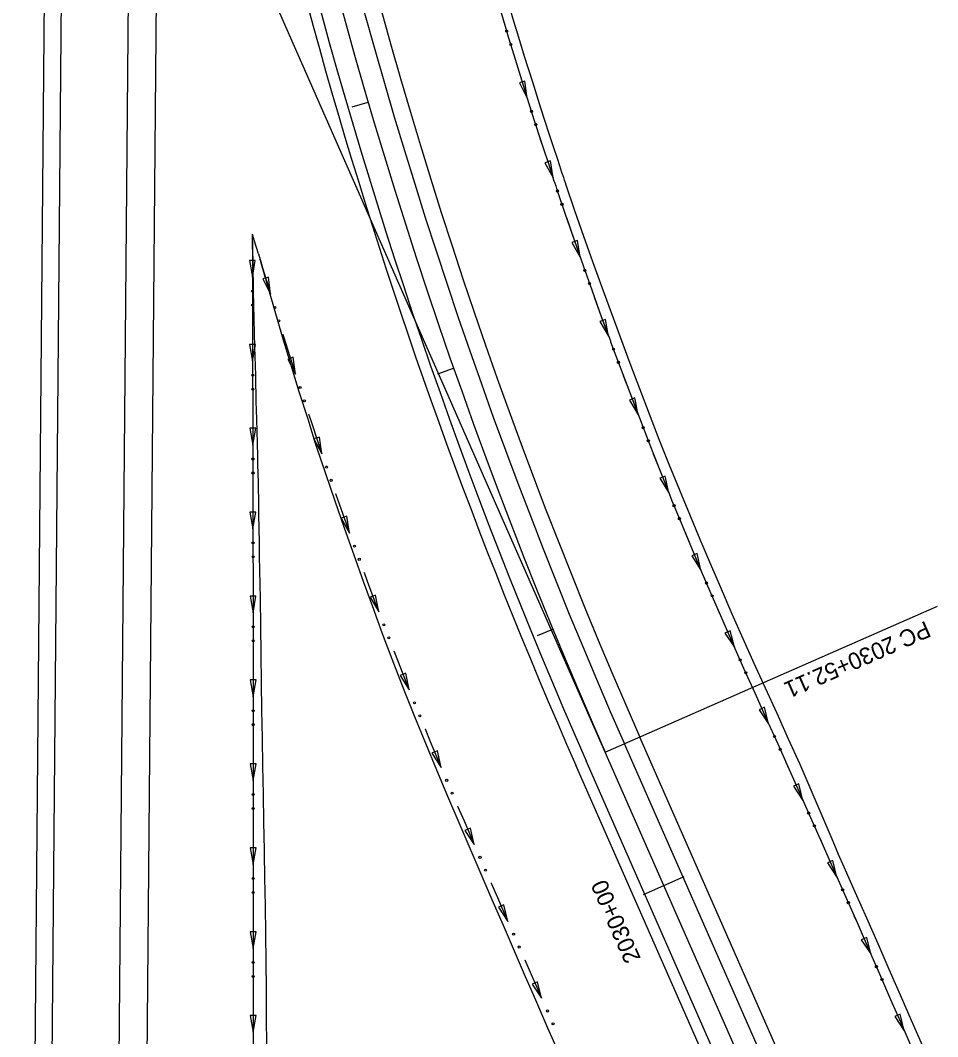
# Model space of a CAD drawing. Extents: x 1611108 to 1749517, y 619561 to 797725.
# Drawn here: x 1713615.8 to 1713944.2, y 759994 to 760357.9 of the extents above; entities that cross this region are included whole.
import ezdxf

# ---------------------------------------------------------------- set-up
doc = ezdxf.new("R2010")
doc.units = 0
for name, color, linetype in [('R_Ditch', 7, 'Continuous'), ('R_Horz Alg', 7, 'Continuous'), ('R_Horz Alg Annot', 7, 'Continuous'), ('R_Horz Alg Stationing', 7, 'Continuous'), ('R_Proposed Const Limits', 7, 'Continuous'), ('R_Proposed Road', 7, 'Continuous'), ('R_Proposed_SHLDR', 7, 'Continuous')]:
    doc.layers.add(name, color=color, linetype=linetype)

msp = doc.modelspace()

# ---------------------------------------------------------------- linework, layer by layer
at = {"layer": 'R_Ditch'}
for p, q in [((1713796.46, 760336.08), (1713794.44, 760335.45)), ((1713794.44, 760335.45), (1713797.25, 760330.04)), ((1713797.25, 760330.04), (1713796.46, 760336.08)), ((1713805.61, 760307.49), (1713803.6, 760306.83)), ((1713803.6, 760306.83), (1713806.49, 760301.46)), ((1713806.49, 760301.46), (1713805.61, 760307.49)), ((1713815.23, 760279.05), (1713813.23, 760278.36)), ((1713813.23, 760278.36), (1713816.21, 760273.04)), ((1713816.21, 760273.04), (1713815.23, 760279.05)), ((1713699.94, 760271.87), (1713697.83, 760271.86)), ((1713697.83, 760271.86), (1713698.9, 760265.87)), ((1713698.9, 760265.87), (1713699.94, 760271.87)), ((1713704.66, 760265.87), (1713702.64, 760265.26)), ((1713702.64, 760265.26), (1713705.4, 760259.83)), ((1713705.4, 760259.83), (1713704.66, 760265.87)), ((1713825.3, 760250.77), (1713823.31, 760250.04)), ((1713823.31, 760250.04), (1713826.37, 760244.78)), ((1713826.37, 760244.78), (1713825.3, 760250.77)), ((1713700.03, 760241.83), (1713697.91, 760241.83)), ((1713697.91, 760241.83), (1713698.98, 760235.83)), ((1713698.98, 760235.83), (1713700.03, 760241.83)), ((1713713.54, 760237.2), (1713711.53, 760236.55)), ((1713711.53, 760236.55), (1713714.38, 760231.16)), ((1713714.38, 760231.16), (1713713.54, 760237.2)), ((1713835.8, 760222.64), (1713833.82, 760221.89)), ((1713833.82, 760221.89), (1713836.95, 760216.66)), ((1713836.95, 760216.66), (1713835.8, 760222.64)), ((1713700.09, 760211.79), (1713697.98, 760211.79)), ((1713697.98, 760211.79), (1713699.04, 760205.79)), ((1713699.04, 760205.79), (1713700.09, 760211.79)), ((1713722.86, 760208.66), (1713720.86, 760207.97)), ((1713720.86, 760207.97), (1713723.79, 760202.64)), ((1713723.79, 760202.64), (1713722.86, 760208.66)), ((1713846.68, 760194.66), (1713844.71, 760193.88)), ((1713844.71, 760193.88), (1713847.91, 760188.69)), ((1713847.91, 760188.69), (1713846.68, 760194.66)), ((1713700.14, 760181.75), (1713698.02, 760181.75)), ((1713698.02, 760181.75), (1713699.09, 760175.75)), ((1713699.09, 760175.75), (1713700.14, 760181.75)), ((1713732.68, 760180.28), (1713730.69, 760179.58)), ((1713730.69, 760179.58), (1713733.69, 760174.28)), ((1713733.69, 760174.28), (1713732.68, 760180.28)), ((1713858.09, 760166.9), (1713856.14, 760166.08)), ((1713859.45, 760160.96), (1713858.09, 760166.9)), ((1713856.14, 760166.08), (1713859.45, 760160.96)), ((1713742.98, 760152.09), (1713741, 760151.34)), ((1713744.09, 760146.1), (1713742.98, 760152.09)), ((1713700.17, 760151.72), (1713698.06, 760151.71)), ((1713698.06, 760151.71), (1713699.12, 760145.72)), ((1713699.12, 760145.72), (1713700.17, 760151.72)), ((1713741, 760151.34), (1713744.09, 760146.1)), ((1713869.96, 760139.32), (1713868.02, 760138.47)), ((1713868.02, 760138.47), (1713871.4, 760133.4)), ((1713871.4, 760133.4), (1713869.96, 760139.32)), ((1713753.8, 760124.09), (1713751.83, 760123.31)), ((1713751.83, 760123.31), (1713755.03, 760118.12)), ((1713755.03, 760118.12), (1713753.8, 760124.09)), ((1713700.19, 760121.68), (1713698.07, 760121.68)), ((1713698.07, 760121.68), (1713699.13, 760115.68)), ((1713699.13, 760115.68), (1713700.19, 760121.68)), ((1713882.18, 760111.9), (1713880.25, 760111.03)), ((1713883.68, 760105.99), (1713882.18, 760111.9)), ((1713880.25, 760111.03), (1713883.68, 760105.99)), ((1713765.11, 760096.28), (1713763.16, 760095.47)), ((1713763.16, 760095.47), (1713766.45, 760090.34)), ((1713766.45, 760090.34), (1713765.11, 760096.28)), ((1713700.2, 760091.64), (1713698.08, 760091.64)), ((1713698.08, 760091.64), (1713699.14, 760085.64)), ((1713699.14, 760085.64), (1713700.2, 760091.64)), ((1713894.46, 760084.48), (1713892.53, 760083.62)), ((1713892.53, 760083.62), (1713895.94, 760078.57)), ((1713895.94, 760078.57), (1713894.46, 760084.48)), ((1713776.91, 760068.67), (1713774.96, 760067.83)), ((1713778.33, 760062.75), (1713776.91, 760068.67)), ((1713774.96, 760067.83), (1713778.33, 760062.75)), ((1713700.21, 760061.6), (1713698.09, 760061.6)), ((1713698.09, 760061.6), (1713699.15, 760055.6)), ((1713699.15, 760055.6), (1713700.21, 760061.6)), ((1713906.68, 760057.03), (1713904.74, 760056.18)), ((1713904.74, 760056.18), (1713908.13, 760051.11)), ((1713908.13, 760051.11), (1713906.68, 760057.03)), ((1713788.91, 760041.14), (1713786.97, 760040.29)), ((1713786.97, 760040.29), (1713790.35, 760035.22)), ((1713790.35, 760035.22), (1713788.91, 760041.14)), ((1713700.21, 760031.56), (1713698.1, 760031.56)), ((1713698.1, 760031.56), (1713699.16, 760025.56)), ((1713699.16, 760025.56), (1713700.21, 760031.56)), ((1713918.76, 760029.53), (1713916.82, 760028.68)), ((1713916.82, 760028.68), (1713920.2, 760023.61)), ((1713920.2, 760023.61), (1713918.76, 760029.53)), ((1713800.98, 760013.64), (1713799.04, 760012.79)), ((1713802.43, 760007.72), (1713800.98, 760013.64)), ((1713799.04, 760012.79), (1713802.43, 760007.72)), ((1713700.22, 760001.53), (1713698.11, 760001.53)), ((1713698.11, 760001.53), (1713699.17, 759995.53)), ((1713699.17, 759995.53), (1713700.22, 760001.53)), ((1713930.78, 760002), (1713928.84, 760001.16)), ((1713928.84, 760001.16), (1713932.21, 759996.08)), ((1713932.21, 759996.08), (1713930.78, 760002))]:
    msp.add_line(p, q, dxfattribs=at)
for points in [[(1713787.35, 760362.52), (1713789.98, 760353.68), (1713790.01, 760353.56), (1713790.07, 760353.38), (1713790.12, 760353.21), (1713790.13, 760353.17), (1713792.94, 760343.91), (1713795.81, 760334.63), (1713798.72, 760325.37), (1713801.69, 760316.12), (1713803.19, 760311.5), (1713804.7, 760306.89), (1713805.31, 760305.04), (1713805.43, 760304.67), (1713806.22, 760302.28), (1713806.84, 760300.43), (1713807.14, 760299.51), (1713807.46, 760298.55), (1713807.76, 760297.67), (1713810.87, 760288.47), (1713814.02, 760279.29), (1713817.23, 760270.12), (1713820.48, 760260.98), (1713823.78, 760251.85), (1713827.01, 760243.06), (1713827.12, 760242.73), (1713830.51, 760233.64), (1713833.93, 760224.56), (1713837.4, 760215.49), (1713840.9, 760206.44), (1713844.45, 760197.41), (1713848.03, 760188.39), (1713849.07, 760185.79), (1713851.71, 760179.41), (1713855.44, 760170.45), (1713859.22, 760161.52), (1713863.04, 760152.6), (1713866.89, 760143.69), (1713870.78, 760134.81), (1713874.72, 760125.94), (1713878.71, 760117.04), (1713882.81, 760107.91), (1713886.91, 760098.79), (1713890.99, 760089.66), (1713895.07, 760080.53), (1713899.14, 760071.4), (1713903.2, 760062.26), (1713905.23, 760057.69), (1713907.25, 760053.11), (1713911.28, 760043.96), (1713915.3, 760034.8), (1713919.31, 760025.65), (1713923.32, 760016.48), (1713927.32, 760007.32), (1713931.31, 759998.15), (1713935.29, 759988.98)], [(1713792.79, 760344.41), (1713792.8, 760344.37)], [(1713792.8, 760344.37), (1713792.94, 760343.91), (1713795.81, 760334.63), (1713797.25, 760330.04)], [(1713801.8, 760315.75), (1713801.82, 760315.72)], [(1713801.82, 760315.72), (1713803.19, 760311.5), (1713804.7, 760306.89), (1713805.31, 760305.04), (1713805.43, 760304.67), (1713806.22, 760302.28), (1713806.49, 760301.46)], [(1713811.29, 760287.25), (1713811.3, 760287.22)], [(1713811.3, 760287.21), (1713814.02, 760279.29), (1713816.21, 760273.04)], [(1713698.86, 760280.87), (1713698.89, 760270.87), (1713698.9, 760265.87), (1713698.91, 760264.87), (1713698.91, 760262.87), (1713698.92, 760261.87), (1713698.92, 760261.07), (1713698.92, 760260.97), (1713698.92, 760260.88), (1713698.92, 760260.87), (1713698.92, 760260.85), (1713698.94, 760250.86), (1713698.97, 760240.86), (1713698.99, 760230.86), (1713699.02, 760220.9), (1713699.02, 760220.86), (1713699.02, 760220.48), (1713699.02, 760219.19), (1713699.02, 760218.57), (1713699.04, 760210.86), (1713699.05, 760201.76), (1713699.05, 760200.86), (1713699.06, 760198.79), (1713699.07, 760192.42), (1713699.07, 760190.86), (1713699.08, 760185.87), (1713699.08, 760183.92), (1713699.08, 760180.86), (1713699.1, 760170.86), (1713699.1, 760166.19), (1713699.11, 760160.86), (1713699.12, 760150.86), (1713699.12, 760140.86), (1713699.13, 760131.21), (1713699.13, 760130.86), (1713699.13, 760120.86), (1713699.14, 760110.86), (1713699.14, 760100.86), (1713699.14, 760090.86), (1713699.14, 760080.86), (1713699.15, 760070.86), (1713699.15, 760060.86), (1713699.15, 760059.75), (1713699.15, 760050.86), (1713699.16, 760040.86), (1713699.16, 760030.85), (1713699.16, 760020.85), (1713699.16, 760010.85), (1713699.17, 760000.85), (1713699.17, 759996.67), (1713699.17, 759990.85)], [(1713698.86, 760280.87), (1713698.89, 760270.87), (1713698.9, 760265.87)], [(1713701.07, 760274.19), (1713701.66, 760272.22), (1713701.78, 760271.82), (1713702.54, 760269.26), (1713703.13, 760267.29), (1713703.43, 760266.31), (1713703.74, 760265.28), (1713704.02, 760264.34), (1713705.4, 760259.83)], [(1713821.23, 760258.91), (1713821.24, 760258.87)], [(1713821.24, 760258.87), (1713823.78, 760251.85), (1713826.37, 760244.78)], [(1713698.94, 760250.87), (1713698.94, 760250.86), (1713698.94, 760250.83)], [(1713698.94, 760250.83), (1713698.97, 760240.86), (1713698.98, 760235.83)], [(1713709.82, 760245.49), (1713709.83, 760245.46)], [(1713709.83, 760245.46), (1713710.08, 760244.68), (1713713.18, 760234.88), (1713714.38, 760231.16)], [(1713831.61, 760230.72), (1713831.62, 760230.68)], [(1713831.62, 760230.68), (1713833.93, 760224.56), (1713836.95, 760216.66)], [(1713699.02, 760220.83), (1713699.02, 760220.79)], [(1713699.02, 760220.79), (1713699.02, 760220.48), (1713699.02, 760219.19), (1713699.02, 760218.57), (1713699.04, 760210.86), (1713699.04, 760205.79)], [(1713719.02, 760216.9), (1713719.03, 760216.86)], [(1713719.03, 760216.86), (1713719.54, 760215.31), (1713722.68, 760205.9), (1713722.8, 760205.56), (1713723.79, 760202.64)], [(1713842.38, 760202.68), (1713842.39, 760202.64)], [(1713842.39, 760202.64), (1713844.45, 760197.41), (1713847.91, 760188.69)], [(1713699.07, 760190.79), (1713699.07, 760190.75)], [(1713699.07, 760190.75), (1713699.08, 760185.87), (1713699.08, 760183.92), (1713699.08, 760180.86), (1713699.09, 760175.75)], [(1713728.68, 760188.45), (1713728.69, 760188.42)], [(1713728.69, 760188.42), (1713729.5, 760186.1), (1713732.93, 760176.4), (1713733.7, 760174.28)], [(1713853.62, 760174.82), (1713853.63, 760174.79)], [(1713853.63, 760174.79), (1713855.44, 760170.45), (1713859.22, 760161.52), (1713859.46, 760160.96)], [(1713699.11, 760160.75), (1713699.11, 760160.72)], [(1713699.11, 760160.72), (1713699.12, 760150.86), (1713699.12, 760145.72)], [(1713738.83, 760160.19), (1713738.85, 760160.15)], [(1713738.85, 760160.15), (1713739.98, 760157.07), (1713743.59, 760147.43), (1713744.1, 760146.1)], [(1713865.38, 760147.18), (1713865.39, 760147.15)], [(1713865.39, 760147.15), (1713866.89, 760143.69), (1713870.78, 760134.81), (1713871.41, 760133.41)], [(1713699.13, 760130.72), (1713699.13, 760130.68)], [(1713699.13, 760130.68), (1713699.13, 760120.86), (1713699.13, 760115.68)], [(1713749.5, 760132.11), (1713749.51, 760132.07)], [(1713749.51, 760132.07), (1713751.01, 760128.23), (1713754.81, 760118.67), (1713755.03, 760118.12)], [(1713877.52, 760119.71), (1713877.53, 760119.67)], [(1713877.53, 760119.67), (1713878.71, 760117.04), (1713882.81, 760107.91), (1713883.68, 760105.99)], [(1713760.68, 760104.23), (1713760.69, 760104.19)], [(1713760.69, 760104.19), (1713762.58, 760099.6), (1713766.45, 760090.34)], [(1713699.14, 760100.68), (1713699.14, 760100.64)], [(1713699.14, 760100.64), (1713699.14, 760090.86), (1713699.14, 760085.64)], [(1713889.81, 760092.3), (1713889.82, 760092.27)], [(1713889.82, 760092.27), (1713890.99, 760089.66), (1713895.07, 760080.53), (1713895.94, 760078.57)], [(1713772.34, 760076.55), (1713772.36, 760076.51)], [(1713772.36, 760076.51), (1713774.64, 760071.24), (1713778.33, 760062.75)], [(1713699.15, 760070.64), (1713699.15, 760070.6)], [(1713699.15, 760070.6), (1713699.15, 760060.86), (1713699.15, 760059.75), (1713699.15, 760055.6)], [(1713902.04, 760064.87), (1713902.06, 760064.83)], [(1713902.06, 760064.83), (1713903.2, 760062.26), (1713905.23, 760057.69), (1713907.25, 760053.11), (1713908.13, 760051.11)], [(1713784.32, 760049), (1713784.34, 760048.97)], [(1713784.34, 760048.97), (1713786.62, 760043.74), (1713790.35, 760035.22)], [(1713699.16, 760040.6), (1713699.16, 760040.56)], [(1713699.16, 760040.56), (1713699.16, 760030.85), (1713699.16, 760025.56)], [(1713914.16, 760037.38), (1713914.18, 760037.35)], [(1713914.18, 760037.35), (1713915.3, 760034.8), (1713919.31, 760025.65), (1713920.2, 760023.61)], [(1713796.37, 760021.49), (1713796.39, 760021.45)], [(1713796.39, 760021.45), (1713798.67, 760016.26), (1713800.68, 760011.69), (1713802.43, 760007.72)], [(1713699.16, 760010.56), (1713699.16, 760010.53)], [(1713699.16, 760010.53), (1713699.17, 760000.85), (1713699.17, 759996.67), (1713699.17, 759995.53)], [(1713926.2, 760009.86), (1713926.22, 760009.83)], [(1713926.22, 760009.83), (1713927.32, 760007.32), (1713931.31, 759998.15), (1713932.21, 759996.08)], [(1713808.49, 759994), (1713808.51, 759993.97)]]:
    msp.add_lwpolyline(points, dxfattribs=at)
for centre in [(1713789.93, 760353.98), (1713791.38, 760349.19), (1713798.79, 760325.28), (1713800.32, 760320.51), (1713808.12, 760296.73), (1713809.72, 760291.98), (1713817.9, 760268.33), (1713698.95, 760260.86), (1713819.58, 760263.61), (1713698.97, 760255.85), (1713706.9, 760255.05), (1713708.38, 760250.26), (1713828.15, 760240.09), (1713829.89, 760235.4), (1713699.03, 760230.82), (1713699.04, 760225.81), (1713715.95, 760226.41), (1713717.5, 760221.64), (1713838.79, 760212), (1713840.6, 760207.33), (1713699.09, 760200.79), (1713699.1, 760195.78), (1713725.44, 760197.91), (1713727.08, 760193.17), (1713849.82, 760184.07), (1713851.73, 760179.44), (1713699.13, 760170.75), (1713735.43, 760169.58), (1713699.14, 760165.74), (1713737.15, 760164.88), (1713861.46, 760156.38), (1713863.43, 760151.77), (1713699.16, 760140.71), (1713745.92, 760141.44), (1713699.16, 760135.7), (1713747.72, 760136.76), (1713873.47, 760128.85), (1713875.51, 760124.27), (1713756.94, 760113.49), (1713699.17, 760110.67), (1713758.82, 760108.85), (1713699.17, 760105.66), (1713885.76, 760101.44), (1713887.81, 760096.86), (1713768.44, 760085.75), (1713699.18, 760080.63), (1713770.4, 760081.14), (1713699.18, 760075.62), (1713898.01, 760074.01), (1713900.05, 760069.43), (1713780.36, 760058.17), (1713782.36, 760053.58), (1713699.19, 760050.6), (1713910.18, 760046.55), (1713699.19, 760045.59), (1713912.19, 760041.96), (1713792.39, 760030.65), (1713794.4, 760026.06), (1713699.2, 760020.56), (1713922.24, 760019.04), (1713699.2, 760015.55), (1713924.24, 760014.45), (1713804.49, 760003.16), (1713806.51, 759998.57)]:
    msp.add_circle(centre, 0.375, dxfattribs=at)
at = {"layer": 'R_Horz Alg'}
msp.add_line((1713927.91, 759862.32), (1713825.18, 760095.79), dxfattribs=at)
msp.add_arc((1715573.3, 760864.98), 1909.86, 179.5, 203.75, dxfattribs=at)
at = {"layer": 'R_Horz Alg Annot'}
for points in [[(1713825.18, 760095.79), (1713659.93, 760471.35), (1713663.51, 760881.65)], [(1713825.18, 760095.79), (1713944.17, 760148.15)]]:
    msp.add_lwpolyline(points, dxfattribs=at)
at = {"layer": 'R_Horz Alg Stationing'}
for points in [[(1713734.57, 760326.83), (1713740.33, 760328.52)], [(1713765.26, 760231.34), (1713770.92, 760233.32)], [(1713800.9, 760137.58), (1713806.45, 760139.86)], [(1713838.85, 760044.87), (1713853.49, 760051.31)]]:
    msp.add_lwpolyline(points, dxfattribs=at)
at = {"layer": 'R_Proposed Const Limits'}
for points in [[(1713938.87, 759990.55), (1713934.86, 759999.71), (1713930.84, 760008.87), (1713926.85, 760018.04), (1713922.85, 760027.2), (1713918.82, 760036.35), (1713914.78, 760045.5), (1713910.72, 760054.64), (1713908.71, 760059.22), (1713906.76, 760063.83), (1713902.89, 760073.05), (1713898.9, 760082.22), (1713894.91, 760091.39), (1713890.84, 760100.52), (1713886.7, 760109.62), (1713882.55, 760118.72), (1713878.51, 760127.59), (1713874.56, 760136.43), (1713870.67, 760145.29), (1713866.82, 760154.17), (1713863, 760163.07), (1713859.21, 760171.98), (1713855.46, 760180.9), (1713852.8, 760187.26), (1713851.75, 760189.85), (1713848.11, 760198.82), (1713844.52, 760207.82), (1713840.97, 760216.83), (1713837.51, 760225.87), (1713834.13, 760234.95), (1713830.79, 760244.04), (1713830.67, 760244.36), (1713827.42, 760253.12), (1713824.1, 760262.23), (1713820.79, 760271.33), (1713817.52, 760280.45), (1713814.28, 760289.59), (1713811.21, 760298.78), (1713810.92, 760299.66), (1713810.61, 760300.62), (1713810.31, 760301.54), (1713809.7, 760303.38), (1713808.91, 760305.77), (1713808.78, 760306.14), (1713808.18, 760307.98), (1713806.66, 760312.59), (1713805.16, 760317.2), (1713802.18, 760326.42), (1713799.23, 760335.66), (1713796.33, 760344.91), (1713793.49, 760354.13), (1713793.48, 760354.17), (1713793.43, 760354.34), (1713793.37, 760354.52), (1713793.34, 760354.64), (1713790.68, 760363.46)], [(1713701.07, 760274.19), (1713699.58, 760279.11), (1713698.93, 760281.28)], [(1713701.07, 760274.19), (1713699.58, 760279.11), (1713698.93, 760281.28)], [(1713704.04, 759990.81), (1713704, 760000.81), (1713703.95, 760010.81), (1713703.85, 760020.81), (1713703.7, 760030.82), (1713703.53, 760040.82), (1713703.35, 760050.82), (1713703.2, 760059.71), (1713703.18, 760060.82), (1713703.01, 760070.82), (1713702.83, 760080.83), (1713702.66, 760090.83), (1713702.49, 760100.83), (1713702.32, 760110.83), (1713702.19, 760120.83), (1713702.08, 760130.83), (1713702.08, 760131.19), (1713701.97, 760140.83), (1713701.77, 760150.84), (1713701.57, 760160.84), (1713701.48, 760166.17), (1713701.41, 760170.84), (1713701.24, 760180.84), (1713701.19, 760183.9), (1713701.16, 760185.85), (1713701.07, 760190.84), (1713701.04, 760192.4), (1713700.89, 760198.78), (1713700.84, 760200.85), (1713700.82, 760201.75), (1713700.59, 760210.85), (1713700.34, 760218.56), (1713700.32, 760219.18), (1713700.28, 760220.46), (1713700.26, 760220.85), (1713700.26, 760220.89), (1713700.07, 760230.85), (1713699.79, 760240.86), (1713699.52, 760250.86), (1713699.3, 760260.86), (1713699.12, 760270.86), (1713698.93, 760281.28)], [(1713808.7, 759987.9), (1713804.68, 759997.06), (1713800.67, 760006.22), (1713798.68, 760010.8), (1713796.68, 760015.39), (1713792.7, 760024.56), (1713788.73, 760033.74), (1713784.76, 760042.92), (1713780.8, 760052.1), (1713776.85, 760061.29), (1713772.92, 760070.48), (1713768.89, 760079.9), (1713764.9, 760089.4), (1713760.96, 760098.92), (1713757.08, 760108.46), (1713753.24, 760118.02), (1713749.47, 760127.61), (1713745.86, 760137.26), (1713743.32, 760144.13), (1713742.3, 760146.92), (1713738.8, 760156.61), (1713735.35, 760166.32), (1713731.89, 760176.02), (1713728.5, 760185.74), (1713725.15, 760195.47), (1713721.84, 760205.22), (1713721.73, 760205.56), (1713718.8, 760215.05), (1713715.59, 760224.83), (1713712.62, 760234.69), (1713709.71, 760244.56), (1713706.84, 760254.44), (1713703.95, 760264.32), (1713703.67, 760265.26), (1713703.37, 760266.29), (1713703.08, 760267.28), (1713702.51, 760269.25), (1713701.77, 760271.81), (1713701.65, 760272.21)]]:
    msp.add_lwpolyline(points, dxfattribs=at)
at = {"layer": 'R_Proposed Road'}
for p, q in [((1713615.83, 759371.56), (1713641.03, 762259.13)), ((1713621.83, 759371.5), (1713647.03, 762259.08)), ((1713645.83, 759371.3), (1713657.58, 760717.92)), ((1713655.83, 759371.21), (1713666.54, 760598.16)), ((1713934.78, 759865.34), (1713832.05, 760098.81)), ((1713921.05, 759859.3), (1713818.32, 760092.77))]:
    msp.add_line(p, q, dxfattribs=at)
for radius, start in [(1902.36, 179.5), (1917.36, 184.39486)]:
    msp.add_arc((1715573.3, 760864.98), radius, start, 203.75, dxfattribs=at)
at = {"layer": 'R_Proposed_SHLDR'}
for p, q in [((1713940.27, 759867.75), (1713837.54, 760101.23)), ((1713917.38, 759857.69), (1713814.66, 760091.16))]:
    msp.add_line(p, q, dxfattribs=at)
for radius, start in [(1896.36, 179.5), (1921.36, 187.97448)]:
    msp.add_arc((1715573.3, 760864.98), radius, start, 203.75, dxfattribs=at)

# ---------------------------------------------------------------- texts
at = {"layer": 'R_Horz Alg Annot'}
msp.add_text('PC 2030+52.11', height=6, rotation=203.75, dxfattribs=at).set_placement((1713939.89, 760142.98))
at = {"layer": 'R_Horz Alg Stationing'}
msp.add_text('2030+00', height=6, rotation=113.75, dxfattribs=at).set_placement((1713838.01, 760021.94))

doc.saveas('drawing.dxf')
